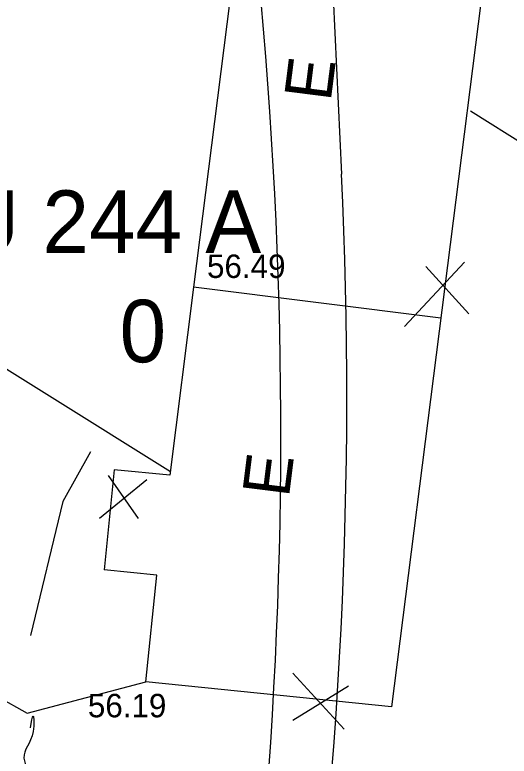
# Model space of a CAD drawing. Extents: x 9156 to 9809, y 2728 to 4000.
# Drawn here: x 9502.77 to 9518.57, y 3646.99 to 3670.71 of the extents above; entities that cross this region are included whole.
import ezdxf

# ---------------------------------------------------------------- set-up
doc = ezdxf.new("R2010")
doc.units = 0
for name, color, linetype in [('Level 18', 7, 'Continuous'), ('Level 21', 7, 'Continuous'), ('Level 5', 7, 'Continuous'), ('Level 54', 7, 'Continuous'), ('Level 56', 7, 'Continuous')]:
    doc.layers.add(name, color=color, linetype=linetype)

msp = doc.modelspace()

# ---------------------------------------------------------------- linework, layer by layer
at = {"layer": 'Level 18'}
msp.add_line((9512.747862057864, 3675.358554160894), (9513.211569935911, 3665.615959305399), dxfattribs=at)
for centre, radius, start, end in [((9360.923095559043, 3657.330956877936), 150.35000000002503, 345.17244155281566, 6.608775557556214), ((9363.730788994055, 3658.5012822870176), 149.65000000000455, 340.45545513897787, 2.7249895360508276)]:
    msp.add_arc(centre, radius, start, end, dxfattribs=at)
at = {"layer": 'Level 21'}
for p, q in [((9517.144876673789, 3662.79429474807), (9515.222831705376, 3660.7334264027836)), ((9515.909276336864, 3662.6569035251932), (9517.282165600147, 3661.145600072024)), ((9505.749895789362, 3655.966159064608), (9506.71091827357, 3654.5922468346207)), ((9506.985496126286, 3655.828767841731), (9505.475317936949, 3654.5922468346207)), ((9511.65331962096, 3649.6461628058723), (9513.300786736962, 3647.860076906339)), ((9513.438075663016, 3649.233989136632), (9511.65331962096, 3648.1348593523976))]:
    msp.add_line(p, q, dxfattribs=at)
at = {"layer": 'Level 54'}
for p, q in [((9517.333840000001, 3667.64143), (9524.138, 3663.351)), ((9508.480000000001, 3661.9980000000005), (9508.480000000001, 3661.9980000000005)), ((9508.480000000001, 3661.9980000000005), (9508.480000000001, 3661.9980000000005)), ((9516.38282, 3661.0093), (9508.480000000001, 3661.9980000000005)), ((9505.183, 3656.7250000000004), (9505.183, 3656.7250000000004)), ((9507.226, 3656.409), (9507.226, 3656.409)), ((9505.944000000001, 3656.1510000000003), (9505.944000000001, 3656.1510000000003)), ((9507.727, 3655.9790000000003), (9507.727, 3655.9790000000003)), ((9507.727, 3655.9790000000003), (9507.727, 3655.9790000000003)), ((9504.301000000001, 3655.1360000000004), (9504.301000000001, 3655.1360000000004)), ((9505.621000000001, 3652.9550000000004), (9505.621000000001, 3652.9550000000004)), ((9507.3066, 3652.7846500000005), (9505.621000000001, 3652.9550000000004)), ((9506.961000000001, 3649.3650000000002), (9507.3066, 3652.7846500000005)), ((9503.269, 3650.8480000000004), (9503.269, 3650.8480000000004)), ((9500.293810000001, 3649.9866), (9503.162810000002, 3648.3647300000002)), ((9503.162810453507, 3648.364731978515), (9506.961000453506, 3649.365001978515)), ((9506.961000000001, 3649.3650000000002), (9506.961000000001, 3649.3650000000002)), ((9514.803740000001, 3648.5723900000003), (9506.961000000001, 3649.3650000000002))]:
    msp.add_line(p, q, dxfattribs=at)
for points in [[(9510.126, 3674.9620000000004), (9508.480000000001, 3661.9980000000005)], [(9518.02698, 3673.9588400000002), (9514.803740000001, 3648.5723900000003)], [(9508.480000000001, 3661.9980000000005), (9507.727, 3655.9790000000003)], [(9507.740520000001, 3656.0870600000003), (9500, 3660.9304500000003)], [(9505.183, 3656.7250000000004), (9504.301000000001, 3655.1360000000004), (9503.269, 3650.8480000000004)], [(9507.727, 3655.9790000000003), (9505.944000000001, 3656.1510000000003), (9505.621000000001, 3652.9550000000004)]]:
    msp.add_lwpolyline(points, dxfattribs=at)
msp.add_spline([(9503.27157, 3647.8968400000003), (9503.35331, 3648.2695400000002), (9503.35331, 3647.7801500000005), (9503.05988, 3646.9318700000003), (9503.19029, 3646.5729800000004), (9506.45067, 3645.07218), (9507.200560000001, 3644.8438)], degree=3, dxfattribs=at)
at = {"layer": 'Level 56'}
msp.add_line((9512.747862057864, 3675.358554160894), (9513.211569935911, 3665.615959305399), dxfattribs=at)
for centre, radius, start, end in [((9360.923095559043, 3657.330956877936), 150.35000000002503, 345.17244155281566, 6.608775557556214), ((9363.730788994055, 3658.5012822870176), 149.65000000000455, 340.45545513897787, 2.7249895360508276)]:
    msp.add_arc(centre, radius, start, end, dxfattribs=at)

# ---------------------------------------------------------------- texts
at = {"layer": 'Level 5'}
for s, p in [('VõRU 244 A', (9495.776093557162, 3663.09225)), ('0', (9506.118232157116, 3659.592250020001))]:
    msp.add_text(s, height=1.9999999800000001, dxfattribs=at).set_placement(p)
at = {"layer": 'Level 54'}
for rotation, p in [(82.76404444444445, (9512.86276, 3667.9116200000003)), (82.86912500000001, (9511.52711, 3655.2400900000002))]:
    msp.add_text('E', height=1.5000000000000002, rotation=rotation, dxfattribs=at).set_placement(p)
for s, p in [('56.49', (9508.91176, 3662.2913000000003)), ('56.19', (9505.10366, 3648.2337))]:
    msp.add_text(s, height=0.7500000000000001, dxfattribs=at).set_placement(p)

doc.saveas('drawing.dxf')
